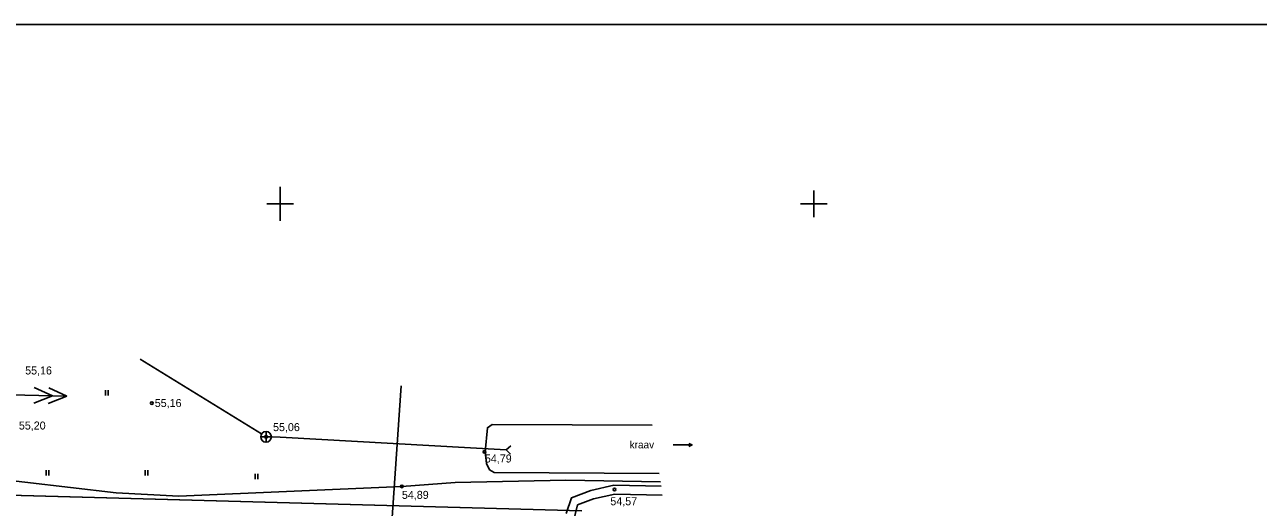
# Model space of a CAD drawing. Extents: x 9156 to 9809, y 2728 to 4000.
# Drawn here: x 9476 to 9591.7, y 3921.6 to 3966.8 of the extents above; entities that cross this region are included whole.
import ezdxf

# ---------------------------------------------------------------- set-up
doc = ezdxf.new("R2010")
doc.units = 0
for name, color, linetype in [('Level 1', 7, 'Continuous'), ('Level 26', 7, 'Continuous'), ('Level 4', 7, 'Continuous'), ('Level 41', 7, 'Continuous'), ('Level 54', 7, 'Continuous'), ('Level 61', 7, 'Continuous'), ('Level 63', 7, 'Continuous'), ('Level 7', 7, 'Continuous')]:
    doc.layers.add(name, color=color, linetype=linetype)

# ---------------------------------------------------------------- blocks, each defined once
blk = doc.blocks.new('VKANKA')
at = {"layer": 'Level 4'}
for q in [(-0.5, 0), (0, 0.5), (0.5, 0), (0, -0.5)]:
    blk.add_line((0, 0), q, dxfattribs=at)
blk.add_circle((0, 0), 0.5, dxfattribs=at)
blk = doc.blocks.new('WKNOOL')
at = {"layer": 'Level 26'}
for p, q in [((0, 0), (3.75, 0)), ((3.073, 0), (2.212, 0.37)), ((3.073, 0), (2.212, -0.37)), ((3.75, 0), (2.889, 0.37)), ((3.75, 0), (2.889, -0.37))]:
    blk.add_line(p, q, dxfattribs=at)
blk = doc.blocks.new('HEIN')
at = {"layer": 'Level 41'}
for p, q in [((-0.12, 0.04), (-0.12, 0.54)), ((0.13, 0.04), (0.13, 0.54))]:
    blk.add_line(p, q, dxfattribs=at)
blk = doc.blocks.new('KRTRIS')
at = {"layer": 'Level 61'}
for q in [(-1.125, 0), (0, 1.125), (1.125, 0), (0, -1.125)]:
    blk.add_line((0, 0), q, dxfattribs=at)

msp = doc.modelspace()

# ---------------------------------------------------------------- linework, layer by layer
at = {"layer": 'Level 1'}
msp.add_line((9448.16, 3923.4), (9528.25, 3921.24), dxfattribs=at)
msp.add_line((9448.16, 3923.4), (9528.25, 3921.24), dxfattribs=at)
at = {"layer": 'Level 54'}
for p, q in [((9500, 3951.59), (9500, 3948.41)), ((9500, 3951.59), (9500, 3948.41)), ((9500, 3951.25), (9500, 3948.75)), ((9550, 3951.25), (9550, 3948.75)), ((9498.75, 3950), (9501.25, 3950)), ((9548.75, 3950), (9551.25, 3950)), ((9486.85, 3935.43), (9498.24, 3928.44)), ((9534.87, 3929.25), (9519.87, 3929.33)), ((9534.87, 3929.25), (9519.87, 3929.33)), ((9499.15, 3928.17), (9500, 3928.12)), ((9499.15, 3928.17), (9500, 3928.12)), ((9500, 3928.12), (9521.18, 3926.95)), ((9500, 3928.12), (9521.18, 3926.95)), ((9538.6, 3927.41), (9538.31, 3927.55)), ((9538.6, 3927.41), (9538.31, 3927.55)), ((9538.6, 3927.41), (9538.54, 3927.41)), ((9538.6, 3927.41), (9538.54, 3927.41)), ((9535.69, 3923.55), (9531.28, 3923.64)), ((9535.69, 3923.55), (9531.28, 3923.64)), ((9535.81, 3922.71), (9531.37, 3922.8)), ((9535.81, 3922.71), (9531.37, 3922.8))]:
    msp.add_line(p, q, dxfattribs=at)
for points in [[(9490.5, 3922.6), (9484.61, 3922.9), (9463.17, 3925.42), (9448.95, 3927.27), (9440.71, 3928.95), (9437.43, 3930.8), (9434.74, 3932.73), (9432.48, 3937.69)], [(9511.32, 3932.95), (9498.95, 3752.12), (9497.35, 3736.85)], [(9535.52, 3924.72), (9520.05, 3924.81), (9519.6, 3925.08), (9519.32, 3925.67), (9519.19, 3926.77), (9519.41, 3929.01), (9519.87, 3929.33)], [(9535.52, 3924.72), (9520.05, 3924.81), (9519.6, 3925.08), (9519.32, 3925.67), (9519.19, 3926.77), (9519.41, 3929.01), (9519.87, 3929.33)], [(9521.6, 3927.33), (9521.18, 3926.95), (9521.57, 3926.53)], [(9521.6, 3927.33), (9521.18, 3926.95), (9521.57, 3926.53)], [(9536.82, 3927.4), (9538.6, 3927.41), (9538.31, 3927.27)], [(9536.82, 3927.4), (9538.6, 3927.41), (9538.31, 3927.27)], [(9535.63, 3923.94), (9526.77, 3924.11), (9516.38, 3923.89), (9511.4, 3923.52), (9490.5, 3922.6)], [(9531.28, 3923.64), (9529.11, 3923.13), (9527.29, 3922.45), (9526.81, 3920.97)], [(9531.28, 3923.64), (9529.11, 3923.13), (9527.29, 3922.45), (9526.81, 3920.97)], [(9520.88, 3858.15), (9521.5, 3870.26), (9522.97, 3885.01), (9523.68, 3898.06), (9525.08, 3910.27), (9527.86, 3921.78)], [(9531.37, 3922.8), (9529.35, 3922.34), (9527.86, 3921.78)], [(9531.37, 3922.8), (9529.35, 3922.34), (9527.86, 3921.78)]]:
    msp.add_lwpolyline(points, dxfattribs=at)
for centre in [(9487.95, 3931.33), (9498.66, 3928.16), (9519.15, 3926.75), (9519.15, 3926.75), (9511.4, 3923.52), (9511.4, 3923.52), (9531.33, 3923.22), (9531.33, 3923.22)]:
    msp.add_circle(centre, 0.125, dxfattribs=at)
at = {"layer": 'Level 63'}
msp.add_lwpolyline([(9275.53, 3966.8), (9801.62, 3966.8), (9801.62, 3329.64), (9275.53, 3329.64)], close=True, dxfattribs=at)
at = {"layer": 'Level 7'}
msp.add_line((9528.25, 3921.24), (9439.24, 3923.64), dxfattribs=at)

# ---------------------------------------------------------------- block references
at = {"layer": 'Level 54'}
for name, p in [('KRTRIS', (9500, 3950)), ('KRTRIS', (9550, 3950)), ('HEIN', (9483.73, 3932)), ('VKANKA', (9498.66, 3928.16)), ('HEIN', (9478.17, 3924.5)), ('HEIN', (9487.45, 3924.5)), ('HEIN', (9497.75, 3924.16))]:
    msp.add_blockref(name, p, dxfattribs=at)
at = {"layer": 'Level 54', "xscale": 2.000000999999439, "yscale": 2.000000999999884, "rotation": -1.4791960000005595}
msp.add_blockref('WKNOOL', (9472.49, 3932.17), dxfattribs=at)

# ---------------------------------------------------------------- texts
at = {"layer": 'Level 54'}
for s, height, p in [(' 55,16', 0.75, (9475.8, 3934.01)), (' 55,16', 0.75, (9487.95, 3930.96)), (' 55,20', 0.75, (9475.21, 3928.85)), (' 55,06', 0.75, (9499.04, 3928.7)), ('kraav', 0.7, (9532.75, 3927.08)), ('kraav', 0.7, (9532.75, 3927.08)), (' 54,79', 0.75, (9518.9, 3925.76)), (' 54,79', 0.75, (9518.9, 3925.76)), (' 54,89', 0.75, (9511.12, 3922.35)), (' 54,89', 0.75, (9511.12, 3922.35)), (' 54,57', 0.75, (9530.66, 3921.75)), (' 54,57', 0.75, (9530.66, 3921.75))]:
    msp.add_text(s, height=height, dxfattribs=at).set_placement(p)

doc.saveas('drawing.dxf')
